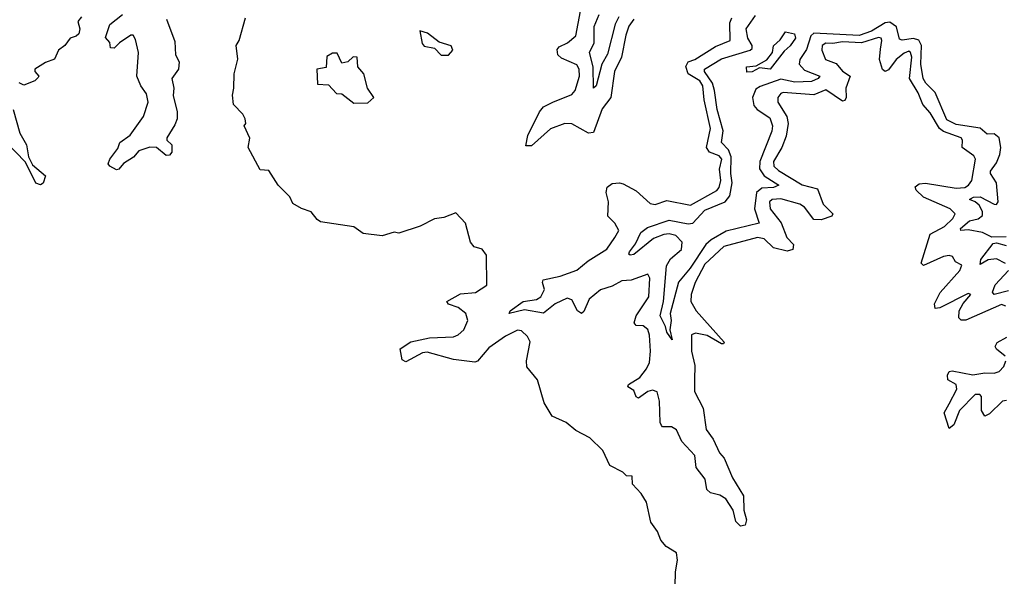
# Model space of a CAD drawing. Extents: x 2472589 to 2662339, y 701009 to 849030.
# Tile 352 of 406: x 2612417 to 2616567, y 744036 to 746383. Entities that reach past the tile are written whole.
import ezdxf

# ---------------------------------------------------------------- set-up
doc = ezdxf.new("R2010")
doc.units = 0

msp = doc.modelspace()

# ---------------------------------------------------------------- linework, layer by layer
at = {"layer": '0CON05XD'}
for points in [[(2612677.5, 746395), (2612662.5, 746375), (2612670, 746345), (2612665.9, 746324.1), (2612655, 746313.3), (2612630, 746305), (2612607.5, 746275), (2612580, 746255), (2612563, 746217), (2612525, 746202.5), (2612480, 746175), (2612480, 746165), (2612497.5, 746145), (2612495, 746140), (2612480, 746125), (2612435, 746107.5), (2612415, 746117.5)], [(2613036.2, 746385), (2613071.2, 746291.2), (2613074.2, 746235), (2613088.8, 746205), (2613086.2, 746175), (2613058, 746135), (2613066.7, 746095), (2613064.2, 746064.2), (2613080.8, 745995), (2613080, 745965), (2613070.7, 745939.3), (2613036.7, 745885), (2613037.5, 745875), (2613058.8, 745855), (2613058, 745825), (2613048.3, 745811.7), (2613035, 745810), (2612993.6, 745843.6), (2612965, 745846), (2612919.5, 745830.5), (2612897, 745803), (2612855, 745776.7), (2612835, 745753.3), (2612825, 745750), (2612797.5, 745765), (2612790, 745775), (2612796.2, 745795), (2612830.5, 745839.5), (2612838.8, 745865), (2612883.2, 745896.8), (2612939.2, 745975), (2612958.1, 746035), (2612951.1, 746071.1), (2612927.5, 746105), (2612910, 746145), (2612917.1, 746245), (2612905, 746300), (2612895, 746317.5), (2612885, 746317.5), (2612837.5, 746285), (2612815, 746262.5), (2612800, 746265), (2612796.7, 746286.7), (2612778.3, 746308.3), (2612796.4, 746363.6), (2612850, 746405)], [(2615180, 743995), (2615181.2, 744055), (2615190, 744105), (2615186.2, 744135), (2615142, 744162), (2615119.2, 744189.2), (2615105.5, 744225.5), (2615078, 744265), (2615059.5, 744349.5), (2615036.1, 744386.1), (2615000, 744425), (2614998.3, 744458.3), (2614975, 744460), (2614960, 744475), (2614904.1, 744504.1), (2614875, 744566.7), (2614820.5, 744620.5), (2614761.2, 744651.2), (2614720, 744685), (2614660.8, 744710.8), (2614628.3, 744768.3), (2614600, 744865), (2614555, 744920), (2614553.8, 744945), (2614568, 745025), (2614557.9, 745047.9), (2614531.7, 745071.7), (2614515, 745074.2), (2614465, 745049.2), (2614395, 745000), (2614346.4, 744943.6), (2614335, 744938.8), (2614245, 744950.5), (2614135, 744981.9), (2614115, 744978.1), (2614045, 744940), (2614029.3, 744949.3), (2614021.2, 744995), (2614065.5, 745024.5), (2614145, 745041.9), (2614245, 745046.5), (2614265, 745053.8), (2614288.5, 745075), (2614306.5, 745115), (2614297.8, 745145), (2614265, 745169.2), (2614225, 745183.3), (2614217.5, 745195), (2614275, 745226.9), (2614337.7, 745232.3), (2614386.1, 745263.9), (2614385, 745390), (2614365.8, 745415.8), (2614332.5, 745425), (2614316.7, 745445), (2614295.9, 745525.9), (2614255, 745568.8), (2614205, 745548.8), (2614165, 745544), (2614105, 745513.3), (2614015, 745483.3), (2613995, 745487.5), (2613945, 745472), (2613865, 745481.2), (2613825, 745510), (2613685, 745531.2), (2613670.5, 745540.5), (2613645, 745572.5), (2613605, 745586.7), (2613568.8, 745608.8), (2613555, 745636.7), (2613506.7, 745685), (2613466.7, 745746.7), (2613430, 745750), (2613380, 745845), (2613387, 745883), (2613362.5, 745935), (2613370, 745945), (2613367.5, 745965), (2613357.5, 745985), (2613318.8, 746025), (2613313.3, 746065), (2613320, 746095), (2613321.2, 746155), (2613337, 746217), (2613330, 746275), (2613342.5, 746295), (2613369.3, 746390.7)], [(2616574.4, 745175), (2616555, 745182.9), (2616405, 745116.8), (2616385, 745116.7), (2616376.2, 745126.2), (2616377.1, 745155), (2616393.5, 745186.5), (2616426.2, 745225), (2616415, 745229.2), (2616295, 745168.1), (2616275.9, 745165.9), (2616272.9, 745185), (2616296.9, 745233.1), (2616379.4, 745325), (2616388.5, 745348.5), (2616362.1, 745362.1), (2616348.8, 745385), (2616335, 745389.1), (2616310.8, 745385), (2616226.1, 745346.1), (2616216.9, 745356.9), (2616255, 745479.2), (2616315, 745511.8), (2616350, 745545), (2616360.5, 745565), (2616339.2, 745585), (2616226.7, 745635), (2616195.7, 745665), (2616191.4, 745678.6), (2616208.7, 745691.3), (2616235, 745693.8), (2616365, 745672.5), (2616400.8, 745675), (2616416.7, 745685), (2616430, 745705), (2616445.6, 745795), (2616438.5, 745808.5), (2616390, 745845), (2616391.4, 745875), (2616386, 745885), (2616311.7, 745911.7), (2616293.9, 745923.9), (2616255, 745991.1), (2616223.6, 746025), (2616204.6, 746075), (2616167.2, 746135), (2616177.2, 746225), (2616171.9, 746245), (2616165, 746250), (2616145, 746242.5), (2616110.9, 746215), (2616078.9, 746171.1), (2616065, 746164.2), (2616053.8, 746173.8), (2616040.8, 746215), (2616045, 746258.8), (2616051.5, 746295), (2616048, 746305), (2616037.6, 746307.6), (2615965, 746286.1), (2615885, 746289.7), (2615845, 746282.5), (2615815, 746284.4), (2615800, 746275), (2615798.5, 746255), (2615813.8, 746215), (2615858.4, 746198.4), (2615885, 746166.4), (2615918.1, 746145), (2615899.6, 746095), (2615901.4, 746055), (2615895, 746042), (2615885, 746040), (2615815, 746087.3), (2615765, 746066.6), (2615635, 746075.6), (2615625, 746072), (2615612.5, 746055), (2615612.9, 746035), (2615650.9, 745975), (2615656.4, 745945), (2615647.6, 745892.4), (2615629.6, 745845), (2615594.6, 745785), (2615595.5, 745765), (2615615, 745747.1), (2615715, 745687.5), (2615780.3, 745670.3), (2615803.8, 745605), (2615844, 745565), (2615840, 745555), (2615795, 745540), (2615765, 745540.5), (2615725, 745593.1), (2615705.8, 745605.8), (2615625, 745627.2), (2615588.8, 745625), (2615578.1, 745615), (2615580.9, 745585), (2615626.2, 745526.2), (2615651.1, 745465), (2615678.8, 745435), (2615676.2, 745413.8), (2615652.1, 745407.9), (2615595, 745421.8), (2615555, 745459.6), (2615527.5, 745465), (2615385, 745427.3), (2615305, 745351.9), (2615264.5, 745275), (2615246.9, 745225), (2615245.6, 745195), (2615268.5, 745155), (2615386.4, 745023.6), (2615383.6, 745016.4), (2615375, 745016), (2615315, 745051.1), (2615265, 745061.5), (2615249.2, 745055), (2615248.9, 744985), (2615263.4, 744925), (2615261.5, 744865), (2615260.9, 744815), (2615297.5, 744745), (2615310.6, 744655), (2615339.4, 744615), (2615367.1, 744557.1), (2615386.7, 744535), (2615421.5, 744451.5), (2615468, 744375), (2615470, 744315), (2615480, 744275), (2615475, 744252.5), (2615455, 744247.5), (2615435, 744267.5), (2615423.8, 744315), (2615393.6, 744363.6), (2615368.7, 744378.7), (2615328.3, 744388.3), (2615312.9, 744402.9), (2615306.4, 744446.4), (2615268.6, 744495), (2615262.2, 744545), (2615208.2, 744605), (2615185, 744654.2), (2615165, 744666.9), (2615127, 744667), (2615121.7, 744671.7), (2615116.7, 744685), (2615114.5, 744775), (2615104.5, 744814.5), (2615085, 744821.1), (2615065, 744815.5), (2615025, 744788), (2615015, 744793.3), (2615005, 744820), (2614980, 744835), (2614983.8, 744845), (2615030.8, 744875), (2615059.5, 744910.5), (2615071.7, 744938.3), (2615075.3, 744985), (2615072.4, 745052.4), (2615065, 745077.1), (2615045, 745092.7), (2615015, 745094.4), (2615006.9, 745105), (2615015.6, 745135), (2615068.9, 745215), (2615073.8, 745293.8), (2615065, 745310), (2614995, 745284.3), (2614955, 745281.9), (2614915, 745260), (2614865, 745244.5), (2614817.8, 745205), (2614795, 745153.3), (2614785, 745144.2), (2614768.6, 745155), (2614745, 745201.8), (2614725, 745208.6), (2614674.5, 745185.5), (2614625, 745146.4), (2614545, 745160.4), (2614480, 745145), (2614483.8, 745155), (2614538.8, 745195), (2614595, 745202.9), (2614613.6, 745215), (2614629.6, 745245), (2614620, 745275), (2614623.6, 745286.4), (2614695, 745301.3), (2614765, 745326.4), (2614813.1, 745366.9), (2614892, 745415), (2614925.8, 745464.2), (2614942.5, 745495), (2614926, 745525), (2614895.7, 745555), (2614898.6, 745615), (2614888.6, 745655), (2614893.5, 745676.5), (2614915, 745692.5), (2614945, 745695.8), (2614960.7, 745690.7), (2615015, 745661.4), (2615075, 745608.6), (2615095, 745604.4), (2615145, 745621.4), (2615245, 745601.1), (2615355, 745662.5), (2615365.4, 745675), (2615372.7, 745705), (2615366.9, 745753.1), (2615376.2, 745795), (2615365, 745808.8), (2615324.7, 745824.7), (2615311.5, 745845), (2615328.2, 745925), (2615301.8, 746045), (2615297.1, 746105), (2615283.6, 746125), (2615235.2, 746155.2), (2615224.6, 746185.4), (2615234.7, 746205.3), (2615262.5, 746215), (2615349.8, 746270.2), (2615412, 746295), (2615410.4, 746369.6), (2615418.9, 746391.1)], [(2615005.6, 746385), (2614985, 746356), (2614971.4, 746318.6), (2614953.1, 746225), (2614924.7, 746165.3), (2614908.8, 746055), (2614872.3, 746007.7), (2614835, 745907.1), (2614815, 745904.4), (2614743.7, 745943.7), (2614715.5, 745945.5), (2614655, 745923.3), (2614575, 745851.9), (2614550.8, 745850.8), (2614559.1, 745895), (2614608.1, 745995), (2614625, 746015.7), (2614663.8, 746035), (2614745, 746068.1), (2614758.2, 746085), (2614776.2, 746145), (2614774.6, 746174.6), (2614765, 746192.9), (2614700.3, 746220.3), (2614685.3, 746235.3), (2614683, 746257), (2614691.4, 746268.6), (2614726, 746285), (2614760.8, 746315), (2614780.7, 746419.3)], [(2614943.1, 746395), (2614927.4, 746365), (2614895, 746238), (2614871.1, 746195), (2614846.9, 746105), (2614835, 746093.8), (2614834.7, 746184.7), (2614818.9, 746245), (2614837.9, 746285), (2614839.1, 746355), (2614859.7, 746405)], [(2616575, 745467.1), (2616515, 745466.9), (2616475.7, 745485.7), (2616415, 745496.7), (2616384.5, 745494.5), (2616382.7, 745502.7), (2616420, 745535), (2616456.8, 745543.2), (2616475, 745558), (2616475.3, 745575), (2616461.3, 745601.3), (2616445, 745615.8), (2616421.2, 745625), (2616425, 745628), (2616437.5, 745635), (2616465, 745636.9), (2616525, 745604.7), (2616535, 745604), (2616541.6, 745615), (2616535.1, 745695.1), (2616508.9, 745735), (2616508.9, 745745), (2616535, 745779.2), (2616549, 745815), (2616553.3, 745845), (2616546.1, 745885), (2616525, 745902.5), (2616495, 745901.1), (2616466.1, 745926.1), (2616365, 745941), (2616325, 745960.8), (2616276.2, 746076.2), (2616236.4, 746115), (2616225.4, 746135), (2616214.8, 746195), (2616218.9, 746275), (2616207.2, 746297.2), (2616184.2, 746304.2), (2616137.1, 746297.1), (2616125, 746300.6), (2616112.4, 746352.4), (2616085, 746372.5), (2616065, 746369.4), (2616008, 746335), (2615955, 746316.5), (2615765, 746326.2), (2615752.3, 746315), (2615733.1, 746256.9), (2615706.1, 746215), (2615702.1, 746195), (2615725, 746170), (2615790, 746145), (2615782.9, 746135), (2615755, 746122.2), (2615685, 746120.2), (2615625, 746133), (2615538.5, 746101.5), (2615520.4, 746089.6), (2615505.3, 746055), (2615511.5, 746021.5), (2615525, 746004), (2615578.8, 745968.8), (2615590.6, 745935), (2615587, 745913), (2615537.5, 745785), (2615534.8, 745754.8), (2615555, 745724.6), (2615617.5, 745685), (2615593.8, 745676.2), (2615545, 745673.2), (2615522.4, 745655), (2615514.2, 745585), (2615534, 745525), (2615395, 745490.9), (2615331.8, 745455), (2615309.7, 745435), (2615243.1, 745335), (2615193.4, 745276.6), (2615158.8, 745145), (2615162.5, 745115), (2615157.5, 745075), (2615167, 745033), (2615144.2, 745065), (2615139.2, 745089.2), (2615116.9, 745135), (2615130.4, 745195), (2615143.1, 745345), (2615160, 745375), (2615206, 745414), (2615209, 745445), (2615182.6, 745472.6), (2615155, 745480.4), (2615132.1, 745477.9), (2615089.2, 745460.8), (2615005, 745393.1), (2614990, 745390), (2614984.2, 745394.2), (2614987.5, 745405), (2615012, 745438), (2615034.6, 745485.4), (2615062.7, 745507.3), (2615155, 745538.2), (2615235, 745522.4), (2615255, 745525.3), (2615305, 745579.5), (2615390.5, 745615), (2615409.8, 745640.2), (2615420, 745695), (2615414.1, 745735), (2615415.8, 745805), (2615404.1, 745834.1), (2615374.7, 745865), (2615382.5, 745915), (2615357.3, 746005), (2615346.3, 746085), (2615337.1, 746115), (2615303.8, 746165), (2615303.6, 746175), (2615375, 746217.9), (2615495.6, 746254.4), (2615505, 746261.9), (2615503.8, 746275), (2615485.9, 746305), (2615479.2, 746345), (2615518.5, 746401.5)], [(2614225, 746233.3), (2614242.5, 746255), (2614235, 746272.5), (2614185, 746288.8), (2614136.1, 746326.1), (2614103.6, 746336.4), (2614113, 746283), (2614121.7, 746271.7), (2614165, 746262.5), (2614194, 746234), (2614225, 746233.3)], [(2615481.7, 746161.7), (2615480, 746185), (2615521.7, 746188.3), (2615566.7, 746213.3), (2615590, 746245), (2615595, 746272.5), (2615622.3, 746297.7), (2615645, 746332.5), (2615683, 746323), (2615686.7, 746305), (2615665, 746272.5), (2615640, 746250), (2615580, 746175), (2615535, 746180), (2615505, 746163.3), (2615481.7, 746161.7)], [(2613825, 746031.2), (2613885, 746033.3), (2613910, 746055), (2613882.5, 746095), (2613867.5, 746155), (2613842.5, 746185), (2613840, 746225), (2613823, 746227), (2613800, 746205), (2613775, 746200), (2613755, 746242.5), (2613735, 746242.5), (2613711.7, 746228.3), (2613708.3, 746181.7), (2613670, 746175), (2613671.7, 746111.7), (2613718.3, 746108.3), (2613751.7, 746071.7), (2613775, 746070), (2613825, 746031.2)], [(2612388.8, 746005), (2612417.1, 745905), (2612445.6, 745855), (2612453.3, 745805), (2612470.6, 745770.6), (2612526.2, 745725), (2612516.4, 745693.6), (2612505, 745686.7), (2612485, 745693.3), (2612442, 745782), (2612358, 745868)], [(2616572.7, 745355), (2616535, 745374.2), (2616500, 745370), (2616465, 745350.8), (2616468.2, 745371.8), (2616520.5, 745439.5), (2616535, 745441.9), (2616575, 745430.9)], [(2616585, 745240.5), (2616525, 745223.8), (2616516.9, 745235), (2616529, 745265), (2616584.6, 745325)], [(2616570.4, 744965), (2616534.1, 744994.1), (2616528.5, 745005), (2616537.2, 745022.8), (2616577.8, 745045)], [(2616577, 744777), (2616560, 744775), (2616505, 744721.1), (2616485, 744711.9), (2616471.2, 744735), (2616471.1, 744795), (2616463.5, 744803.5), (2616445, 744802.7), (2616378.8, 744735), (2616354.2, 744675), (2616335, 744658.8), (2616313.3, 744725), (2616335, 744762.9), (2616367.7, 744825), (2616364.2, 744845), (2616328.8, 744865), (2616328.1, 744885), (2616335, 744899.2), (2616346.9, 744903.1), (2616435, 744885.3), (2616485, 744893.9), (2616525, 744892.5), (2616545, 744900.4), (2616565, 744921.1), (2616574, 744945)]]:
    msp.add_lwpolyline(points, dxfattribs=at)

doc.saveas('drawing.dxf')
